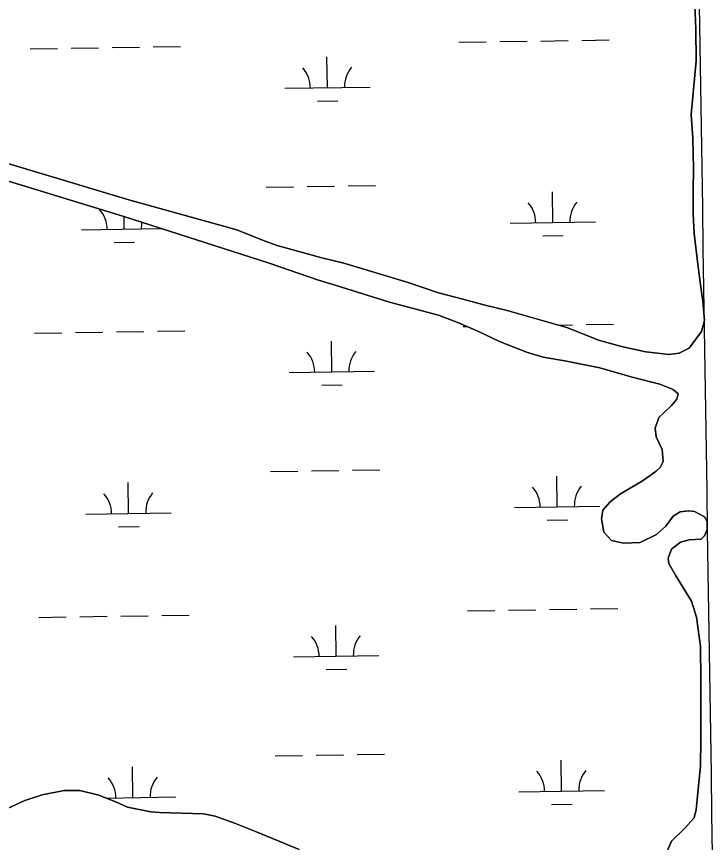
# Model space of a CAD drawing. Extents: x 3823584 to 3861785, y 301729 to 327625.
# Drawn here: x 3842866 to 3843678, y 312242 to 313208 of the extents above; entities that cross this region are included whole.
import ezdxf

# ---------------------------------------------------------------- set-up
doc = ezdxf.new("R2010")
doc.units = 0
for name, color, linetype in [('V-GRID-MAJR', 7, 'Continuous'), ('V-TOPO-SHOR', 7, 'Continuous'), ('V-WETL-SWMP', 7, 'Continuous')]:
    doc.layers.add(name, color=color, linetype=linetype)

msp = doc.modelspace()

# ---------------------------------------------------------------- linework, layer by layer
at = {"layer": 'V-GRID-MAJR'}
msp.add_spline([(3843755.05, 307401.22), (3843661.67, 313457.84), (3843568.23, 319517.94), (3843474.79, 325578.03), (3843474.74, 325581.5)], degree=3, dxfattribs=at)
at = {"layer": 'V-TOPO-SHOR'}
for points in [[(3843655.44, 313093.81), (3843661.42, 313156.29), (3843660.96, 313193.34), (3843659.83, 313221.46), (3843659.33, 313262.07), (3843657.19, 313307.81), (3843655.88, 313350.19), (3843655.44, 313370), (3843655.36, 313408.83), (3843657.3, 313444.52), (3843658.06, 313479.4), (3843656.93, 313509.64)], [(3842756.13, 313065.74), (3842997.28, 312993.63), (3843123.37, 312958.77), (3843155.49, 312945.87), (3843170.87, 312940.21), (3843196.28, 312933.2), (3843223.07, 312925.99), (3843248.88, 312919.77), (3843323.95, 312896.96), (3843359.81, 312885.06), (3843387.98, 312877.66), (3843412.61, 312870.85), (3843440.18, 312864.43), (3843511.11, 312843.98), (3843546.78, 312829.71), (3843573.97, 312822.12), (3843602.53, 312815.9), (3843629.51, 312812.83), (3843641.51, 312814.44), (3843653.11, 312820.19), (3843667.42, 312839.52), (3843671.12, 312852.72), (3843669.28, 312875.16), (3843666.47, 312894.44), (3843663.25, 312918.45), (3843658.81, 312954.46), (3843657.96, 312977.29), (3843657.68, 313005.24), (3843658, 313030.04), (3843657.3, 313065.87), (3843655.44, 313093.81)], [(3843627.56, 312232.5), (3843632.45, 312243.34), (3843648.15, 312258.35), (3843658.94, 312270.39), (3843661.28, 312280.24), (3843663.19, 312299.93), (3843666.44, 312331.24), (3843666.94, 312361.36), (3843666.73, 312432.22), (3843666.22, 312471.2), (3843661.79, 312505.43), (3843655.83, 312524.12), (3843646.33, 312539.44), (3843637.23, 312554.38), (3843629.32, 312568.13), (3843628.52, 312574.43), (3843632.42, 312584.88), (3843642.83, 312592.98), (3843653.25, 312595.76), (3843667.23, 312596.79), (3843671.15, 312600.74), (3843674.08, 312608.03), (3843674.05, 312617.48), (3843671.08, 312622.98), (3843659.26, 312628.85), (3843652.56, 312630.01), (3843642.72, 312628.8), (3843634.47, 312623.66), (3843625.65, 312612.02), (3843615.04, 312601.95), (3843595.58, 312592.84), (3843576.1, 312591.79), (3843562.12, 312595.29), (3843553.23, 312604.91), (3843550.62, 312620.26), (3843552.17, 312630.7), (3843560.6, 312640.17), (3843572.78, 312649.66), (3843597.14, 312664.3), (3843608.73, 312672.01), (3843614.43, 312676.35), (3843619.34, 312680.7), (3843622.86, 312687.6), (3843621.44, 312701.77), (3843614.31, 312716.51), (3843613.5, 312726.55), (3843617.79, 312739.16), (3843623.48, 312744.69), (3843632.51, 312753.18), (3843638.59, 312760.48), (3843640.15, 312766.59), (3843634.42, 312771.89), (3843618.66, 312778.14), (3843586.54, 312786.11), (3843548.72, 312797.02), (3843507.55, 312805.17), (3843482.15, 312809.82), (3843464.02, 312815.28), (3843430.91, 312827.97), (3843405.68, 312840.1), (3843383.01, 312849.88), (3843359.56, 312858.67), (3843302.43, 312874.05), (3843239.97, 312893.35), (3843219.28, 312899.59), (3843161.55, 312919.49), (3842990.12, 312974.69), (3842793.49, 313034.74)], [(3842745.98, 312230.66), (3842772.36, 312244.34), (3842801.89, 312260.59), (3842849.94, 312279.27), (3842875.53, 312290.97), (3842895.82, 312297.54), (3842921.24, 312302.35), (3842939.57, 312302.4), (3842961.87, 312296.95), (3842982.59, 312288.73), (3842995.43, 312282.85), (3843022.85, 312277.41), (3843033.1, 312276.85), (3843084.56, 312275.23), (3843098.37, 312272.32), (3843122.06, 312263.91), (3843145.54, 312254.71), (3843165.28, 312246.49), (3843196.67, 312233.57)]]:
    msp.add_lwpolyline(points, dxfattribs=at)
at = {"layer": 'V-WETL-SWMP'}
for p, q in [((3843383.44, 313178.14), (3843415.43, 313178.63)), ((3843431.43, 313178.88), (3843463.43, 313179.37)), ((3843479.42, 313179.62), (3843511.42, 313180.11)), ((3843527.42, 313180.36), (3843559.41, 313180.85)), ((3842881.59, 313170.4), (3842913.58, 313170.89)), ((3842929.58, 313171.14), (3842961.58, 313171.63)), ((3842977.58, 313171.88), (3843009.57, 313172.37)), ((3843025.57, 313172.62), (3843057.57, 313173.11)), ((3843229.64, 313125.02), (3843229.09, 313161.01)), ((3843179.65, 313124.25), (3843279.64, 313125.79)), ((3843217.88, 313109.4), (3843241.88, 313109.77)), ((3843158.02, 313008.47), (3843190.02, 313008.96)), ((3843206.02, 313009.21), (3843238.02, 313009.7)), ((3843254.01, 313009.95), (3843286.01, 313010.44)), ((3843493.54, 312967.2), (3843492.99, 313003.2)), ((3842991.7, 312959.47), (3842991.47, 312974.26)), ((3843443.55, 312966.43), (3843543.54, 312967.98)), ((3842941.7, 312958.7), (3843035.32, 312960.14)), ((3843481.78, 312951.59), (3843505.78, 312951.96)), ((3842979.94, 312943.85), (3843003.93, 312944.22)), ((3843030.7, 312839.98), (3843062.7, 312840.48)), ((3843388.56, 312845.5), (3843393, 312845.57)), ((3843499.88, 312847.22), (3843516.55, 312847.47)), ((3843532.55, 312847.72), (3843564.54, 312848.21)), ((3842886.72, 312837.76), (3842918.71, 312838.26)), ((3842934.71, 312838.5), (3842966.71, 312839)), ((3842982.7, 312839.24), (3843014.7, 312839.74)), ((3843234.77, 312792.38), (3843234.22, 312828.38)), ((3843184.78, 312791.61), (3843284.77, 312793.15)), ((3843223.01, 312776.77), (3843247.01, 312777.14)), ((3843163.15, 312675.83), (3843195.15, 312676.32)), ((3843211.15, 312676.57), (3843243.14, 312677.06)), ((3843259.14, 312677.31), (3843291.14, 312677.8)), ((3843498.67, 312634.57), (3843498.12, 312670.56)), ((3842996.83, 312626.83), (3842996.27, 312662.83)), ((3842946.83, 312626.06), (3843046.82, 312627.6)), ((3843448.68, 312633.8), (3843548.67, 312635.34)), ((3843486.91, 312618.95), (3843510.91, 312619.32)), ((3842985.06, 312611.22), (3843009.06, 312611.59)), ((3843393.69, 312512.86), (3843425.69, 312513.36)), ((3843441.69, 312513.61), (3843473.68, 312514.1)), ((3843489.68, 312514.35), (3843521.68, 312514.84)), ((3843537.68, 312515.09), (3843569.67, 312515.58)), ((3842891.84, 312505.13), (3842923.84, 312505.62)), ((3842939.84, 312505.87), (3842971.84, 312506.36)), ((3842987.83, 312506.61), (3843019.83, 312507.1)), ((3843035.83, 312507.35), (3843067.82, 312507.84)), ((3843239.9, 312459.75), (3843239.35, 312495.74)), ((3843189.91, 312458.97), (3843289.9, 312460.52)), ((3843228.14, 312444.13), (3843252.14, 312444.5)), ((3843168.28, 312343.2), (3843200.28, 312343.69)), ((3843216.28, 312343.94), (3843248.27, 312344.43)), ((3843264.27, 312344.68), (3843296.27, 312345.17)), ((3843503.8, 312301.93), (3843503.25, 312337.93)), ((3843001.95, 312294.2), (3843001.4, 312330.19)), ((3843453.81, 312301.16), (3843553.8, 312302.7)), ((3842970.05, 312293.7), (3843051.95, 312294.97)), ((3843492.04, 312286.32), (3843516.04, 312286.69))]:
    msp.add_line(p, q, dxfattribs=at)
for points in [[(3843659.83, 313221.46), (3843660.96, 313193.34), (3843661.42, 313156.3), (3843655.44, 313093.81), (3843657.3, 313065.87), (3843658, 313030.04), (3843657.68, 313005.24), (3843657.96, 312977.29), (3843658.81, 312954.46), (3843663.25, 312918.45), (3843666.47, 312894.44), (3843669.28, 312875.16), (3843671.12, 312852.72), (3843667.42, 312839.52), (3843653.11, 312820.19), (3843641.51, 312814.44), (3843629.51, 312812.83), (3843602.53, 312815.9), (3843573.97, 312822.12), (3843546.78, 312829.71), (3843511.11, 312843.98), (3843440.18, 312864.43), (3843412.61, 312870.85), (3843387.98, 312877.67), (3843359.81, 312885.06), (3843323.95, 312896.96), (3843248.88, 312919.77), (3843223.07, 312925.99), (3843196.28, 312933.2), (3843170.87, 312940.21), (3843155.5, 312945.87), (3843123.37, 312958.77), (3842997.28, 312993.63), (3842756.13, 313065.75)], [(3842793.49, 313034.74), (3842990.12, 312974.69), (3843161.55, 312919.49), (3843219.28, 312899.59), (3843239.97, 312893.35), (3843302.43, 312874.05), (3843359.56, 312858.67), (3843383.01, 312849.88), (3843405.68, 312840.1), (3843430.91, 312827.97), (3843464.02, 312815.28), (3843482.15, 312809.82), (3843507.55, 312805.17), (3843548.72, 312797.02), (3843586.55, 312786.11), (3843618.66, 312778.14), (3843634.42, 312771.89), (3843640.15, 312766.59), (3843638.59, 312760.48), (3843632.51, 312753.18), (3843623.48, 312744.69), (3843617.79, 312739.16), (3843613.49, 312726.55), (3843614.31, 312716.51), (3843621.44, 312701.77), (3843622.86, 312687.6), (3843619.34, 312680.7), (3843614.43, 312676.35), (3843608.73, 312672.01), (3843597.14, 312664.3), (3843572.78, 312649.66), (3843560.6, 312640.17), (3843552.17, 312630.7), (3843550.62, 312620.26), (3843553.23, 312604.91), (3843562.11, 312595.29), (3843576.1, 312591.79), (3843595.58, 312592.84), (3843615.05, 312601.95), (3843625.65, 312612.02), (3843634.47, 312623.66), (3843642.72, 312628.8), (3843652.56, 312630.01), (3843659.26, 312628.85), (3843671.08, 312622.98), (3843674.05, 312617.48), (3843674.08, 312608.03), (3843671.15, 312600.74), (3843667.23, 312596.79), (3843653.25, 312595.76), (3843642.83, 312592.98), (3843632.42, 312584.87), (3843628.51, 312574.43), (3843629.32, 312568.13), (3843637.23, 312554.38), (3843646.33, 312539.44), (3843655.83, 312524.12), (3843661.79, 312505.43), (3843666.22, 312471.2), (3843666.73, 312432.22), (3843666.94, 312361.36), (3843666.44, 312331.24), (3843663.19, 312299.93), (3843661.28, 312280.24), (3843658.95, 312270.39), (3843648.15, 312258.35), (3843632.45, 312243.34), (3843627.56, 312232.5)], [(3843196.67, 312233.57), (3843165.28, 312246.49), (3843145.54, 312254.71), (3843122.05, 312263.91), (3843098.37, 312272.32), (3843084.56, 312275.23), (3843033.1, 312276.85), (3843022.85, 312277.41), (3842995.43, 312282.85), (3842982.59, 312288.73), (3842961.87, 312296.95), (3842939.57, 312302.4), (3842921.24, 312302.35), (3842895.82, 312297.54), (3842875.53, 312290.98), (3842849.94, 312279.27), (3842801.89, 312260.59), (3842772.36, 312244.34), (3842745.98, 312230.66)]]:
    msp.add_lwpolyline(points, dxfattribs=at)
for centre, start, end in [((3843174.4, 313124.64), 0.11154, 41.6552), ((3843284.87, 313126.34), 140.11153, 181.65519), ((3843438.3, 312966.83), 0.11154, 41.6552), ((3843548.77, 312968.53), 140.11153, 181.65519), ((3842936.45, 312959.09), 0.11154, 41.6552), ((3843046.93, 312960.79), 168.96134, 181.65519), ((3843179.53, 312792), 0.11154, 41.6552), ((3843290, 312793.71), 140.11153, 181.65519), ((3843443.43, 312634.19), 0.11154, 41.6552), ((3843553.9, 312635.9), 140.11153, 181.65519), ((3842941.58, 312626.45), 0.11154, 41.6552), ((3843052.05, 312628.16), 140.11153, 181.65519), ((3843184.66, 312459.37), 0.11154, 41.6552), ((3843295.13, 312461.07), 140.11153, 181.65519), ((3843057.18, 312295.52), 140.11153, 181.65519), ((3843448.56, 312301.56), 0.11154, 41.6552), ((3843559.03, 312303.26), 140.11153, 181.65519), ((3842946.71, 312293.82), 0.11154, 41.6552)]:
    msp.add_arc(centre, 35.25, start, end, dxfattribs=at)

doc.saveas('drawing.dxf')
